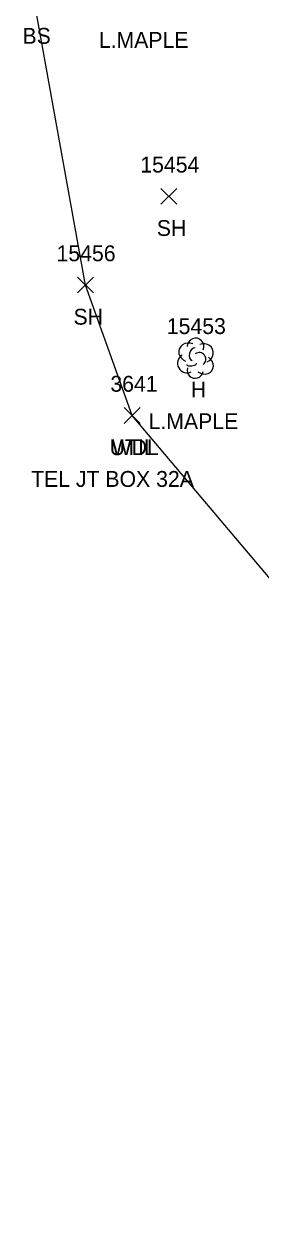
# Model space of a CAD drawing. Extents: x 1439173 to 1457902, y 641926 to 659889.
# Drawn here: x 1446018.4 to 1446048.2, y 653762.3 to 653915 of the extents above; entities that cross this region are included whole.
import ezdxf

# ---------------------------------------------------------------- set-up
doc = ezdxf.new("R2010")
doc.units = 0
for name, color, linetype in [('L_A', 7, 'Continuous'), ('L_C', 7, 'Continuous'), ('L_I', 7, 'Continuous'), ('L_TIC', 7, 'Continuous'), ('LAWA', 7, 'Continuous'), ('LSOGP', 7, 'Continuous'), ('LTD', 7, 'Continuous'), ('U_A', 7, 'Continuous'), ('U_C', 7, 'Continuous'), ('U_I', 7, 'Continuous'), ('UDEFAULT', 7, 'Continuous')]:
    doc.layers.add(name, color=color, linetype=linetype)

msp = doc.modelspace()

# ---------------------------------------------------------------- linework, layer by layer
at = {"layer": 'L_TIC'}
for points in [[(1446035.63, 653892.33), (1446037.63, 653894.33)], [(1446037.63, 653892.33), (1446035.63, 653894.33)], [(1446025.14, 653881.14), (1446027.14, 653883.14)], [(1446027.14, 653881.14), (1446025.14, 653883.14)], [(1446031.01, 653864.68), (1446033.01, 653866.68)], [(1446033.01, 653864.68), (1446031.01, 653866.68)]]:
    msp.add_lwpolyline(points, dxfattribs=at)
at = {"layer": 'LAWA'}
msp.add_lwpolyline([(1446067.8, 653762.34), (1446074.25, 653784.38), (1446061.46, 653814.34), (1446053.75, 653839.9), (1446032.01, 653865.68)], dxfattribs=at)
at = {"layer": 'LSOGP'}
msp.add_lwpolyline([(1446053.75, 653839.9), (1446032.01, 653865.68), (1446026.13, 653882.14), (1446019.76, 653917.57)], dxfattribs=at)
at = {"layer": 'LTD'}
msp.add_line((1446039.97, 653872.96), (1446039.97, 653872.96), dxfattribs=at)
msp.add_line((1446039.97, 653872.96), (1446039.97, 653872.96), dxfattribs=at)
msp.add_arc((1446040.01, 653874.39), 1.05, 335.5272, 180.9563, dxfattribs=at)
for centre, major_axis, ratio, start_param, end_param in [((1446039.18, 653873.62), (1.21, -0.51), 0.895232, 1.570796, 4.712389), ((1446039.76, 653873.41), (-0.208, -0.792), 0.645439, 3.141593, 6.283185), ((1446040.47, 653872.79), (-0.5, 0.667), 0.989748, 3.141593, 6.283185), ((1446041.01, 653873.54), (-1.14, -0.48), 0.949671, 1.570796, 4.712389), ((1446038.88, 653872.25), (0.58, -1.04), 0.959034, 3.141593, 6.283185), ((1446039.51, 653872.21), (-0.625, -0.083), 0.423636, 0, 3.141593), ((1446040.97, 653872.12), (-1.09, 0.79), 0.841452, 1.570796, 4.712389), ((1446039.97, 653871.46), (0.26, 1.06), 0.942809, 1.570796, 4.712389)]:
    msp.add_ellipse(centre, major_axis=major_axis, ratio=ratio, start_param=start_param, end_param=end_param, dxfattribs=at)
at = {"layer": 'UDEFAULT'}
for points in [[(1446031.01, 653864.68), (1446033.01, 653866.68)], [(1446033.01, 653864.68), (1446031.01, 653866.68)]]:
    msp.add_lwpolyline(points, dxfattribs=at)

# ---------------------------------------------------------------- texts
at = {"layer": 'L_A'}
for s, p in [('BS', (1446018.2, 653912.57)), ('SH', (1446035.12, 653888.33)), ('SH', (1446024.63, 653877.14)), ('H', (1446039.4, 653867.96)), ('WDL', (1446029.43, 653860.68))]:
    msp.add_text(s, height=2, dxfattribs=at).set_placement(p)
at = {"layer": 'L_C'}
for p in [(1446027.81, 653912.06), (1446034.08, 653863.96)]:
    msp.add_text('L.MAPLE', height=2, dxfattribs=at).set_placement(p)
at = {"layer": 'L_I'}
for s, p in [('15454', (1446033.04, 653896.33)), ('15456', (1446022.49, 653885.14)), ('15453', (1446036.38, 653875.96)), ('3641', (1446029.27, 653868.68))]:
    msp.add_text(s, height=2, dxfattribs=at).set_placement(p)
at = {"layer": 'U_A'}
msp.add_text('UTIL', height=2, dxfattribs=at).set_placement((1446029.18, 653860.68))
at = {"layer": 'U_C'}
msp.add_text('TEL JT BOX 32A', height=2, dxfattribs=at).set_placement((1446019.28, 653856.68))
at = {"layer": 'U_I'}
msp.add_text('3641', height=2, dxfattribs=at).set_placement((1446029.27, 653868.68))

doc.saveas('drawing.dxf')
